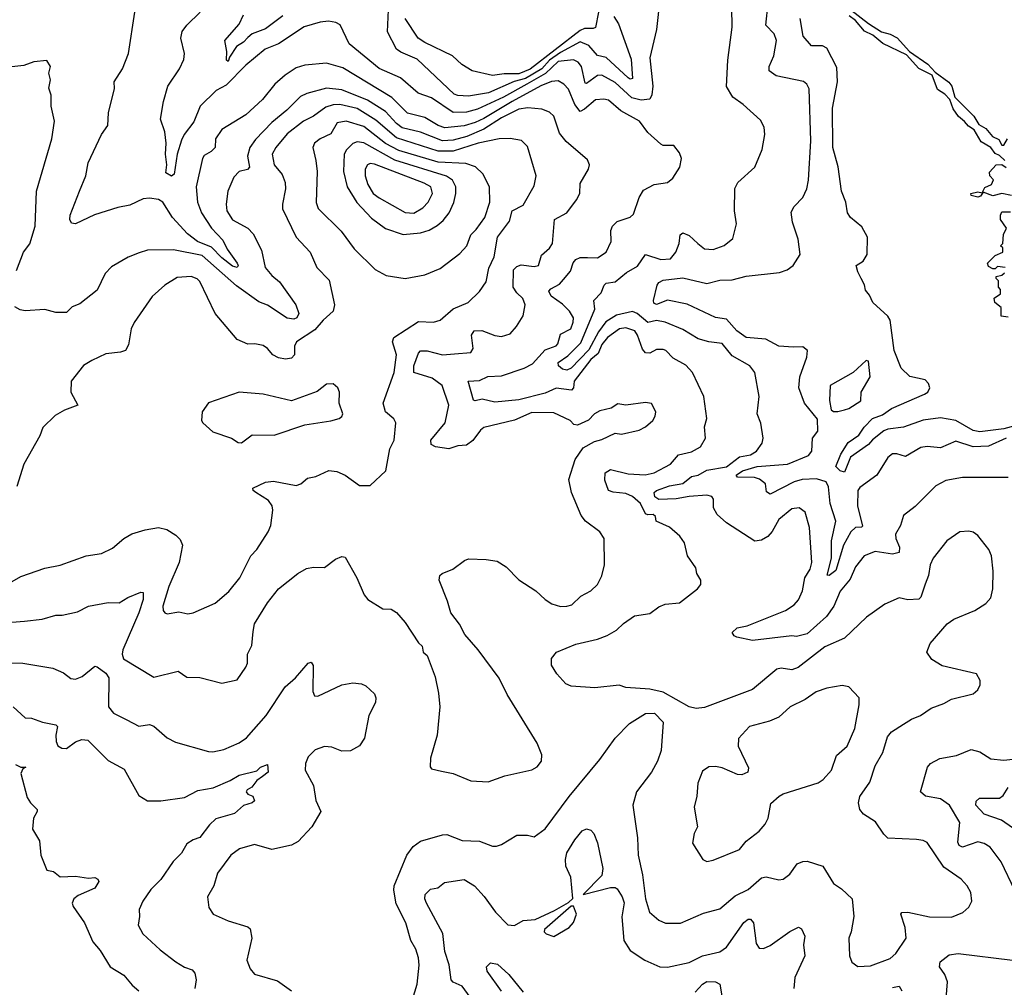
# Model space of a CAD drawing. Extents: x 1245432 to 1420865, y 606325 to 671314.
# Tile 267 of 382: x 1355420 to 1359927, y 641081 to 645510. Entities that reach past the tile are written whole.
import ezdxf

# ---------------------------------------------------------------- set-up
doc = ezdxf.new("R2010")
doc.units = 0

msp = doc.modelspace()

# ---------------------------------------------------------------- linework, layer by layer
at = {"layer": '0CON20XD'}
for points in [[(1358349.5, 645605), (1358334.6, 645465), (1358304.1, 645335.9), (1358318.3, 645205), (1358313.9, 645166.1), (1358304.3, 645145.7), (1358265, 645140.9), (1358222.4, 645152.4), (1358145, 645222.9), (1358085, 645255.2), (1358065, 645254.3), (1358015, 645217.1), (1358008.7, 645218.7), (1357991.6, 645295), (1357976.2, 645315), (1357955, 645325.7), (1357885, 645318.4), (1357826.3, 645263.7), (1357741.6, 645215), (1357635, 645154.7), (1357515, 645100.1), (1357465, 645086.8), (1357405, 645085.2), (1357305, 645151.6), (1357243.5, 645173.5), (1357163, 645243), (1357065, 645286.6), (1356928.7, 645398.7), (1356886.4, 645486.4), (1356867.7, 645497.7), (1356833.1, 645503.1), (1356795, 645499.2), (1356723, 645477), (1356605, 645400), (1356544.4, 645375), (1356455, 645301.8), (1356365, 645210.3), (1356318.9, 645185), (1356246.5, 645113.5), (1356218.1, 645041.9), (1356173.2, 644985), (1356161.1, 644958.9), (1356141, 644895), (1356127.8, 644802.2), (1356115, 644793.1), (1356088.5, 644808.5), (1356094.5, 644845), (1356087.2, 644895), (1356090, 644945), (1356084.1, 644995.9), (1356065.4, 645055), (1356078.5, 645135), (1356098.9, 645205), (1356152.5, 645285), (1356171.7, 645328.3), (1356174.7, 645355), (1356158.3, 645425), (1356164, 645456), (1356185, 645485.5), (1356246.9, 645545)], [(1359130.1, 645630.1), (1359305, 645492.2), (1359364, 645454), (1359405, 645443.2), (1359436.6, 645426.6), (1359493.5, 645363.5), (1359576.6, 645306.6), (1359610.3, 645270.3), (1359673.6, 645223.6), (1359687.2, 645205), (1359700.8, 645155), (1359788, 645068), (1359810.7, 645030.7), (1359841.7, 645011.8), (1359872.7, 644975), (1359901.1, 644961.1), (1359915, 644935.8), (1359925, 644935.7), (1359941.4, 644965)], [(1358976, 642686), (1358955, 642688.8), (1358775, 642667.8), (1358703.3, 642683.3), (1358690, 642690), (1358682, 642705), (1358704.4, 642725.6), (1358750.6, 642735), (1358925, 642805.2), (1358965, 642831.2), (1358985.1, 642854.9), (1359003.9, 642895), (1359014.5, 642955.5), (1359037.9, 642995), (1359046.6, 643025), (1359035.4, 643185.4), (1359016, 643255), (1358987.5, 643275), (1358955, 643270.5), (1358895, 643222.2), (1358865, 643166.9), (1358845, 643143.8), (1358815, 643127.1), (1358785, 643122.5), (1358656, 643206), (1358613.3, 643245), (1358595.6, 643275), (1358595.7, 643315), (1358587.8, 643327.8), (1358565, 643334.1), (1358485, 643327.8), (1358425, 643315.9), (1358345, 643313), (1358327.3, 643325), (1358323.8, 643345), (1358335, 643354.5), (1358395, 643376.1), (1358455, 643386.2), (1358495, 643419.1), (1358525.8, 643424.2), (1358565, 643447.6), (1358655, 643462.8), (1358715, 643508.9), (1358765, 643517.7), (1358792.1, 643535), (1358818.4, 643571.6), (1358823.5, 643595), (1358812.7, 643662.7), (1358796, 643705), (1358805.4, 643785.4), (1358785.7, 643895), (1358762.5, 643925), (1358681.7, 643971.8), (1358635, 644027.2), (1358575, 644034.7), (1358525, 644049.5), (1358455, 644091.4), (1358375.3, 644124.7), (1358335, 644133.5), (1358295, 644123.2), (1358247, 644165), (1358225, 644174), (1358152, 644158), (1358103.8, 644126.2), (1358069, 644081), (1358025, 643998.3), (1357945, 643914.5), (1357925, 643906.1), (1357905, 643910.3), (1357886.4, 643925), (1357885, 643940), (1357928.6, 643971.4), (1357989.1, 644030.9), (1358052, 644185), (1358047.8, 644225), (1358081.2, 644258.8), (1358095.4, 644294.6), (1358105, 644304.4), (1358145, 644309.5), (1358197.6, 644352.4), (1358248, 644382), (1358285, 644435.5), (1358355, 644412.1), (1358399.4, 644415), (1358422.7, 644445), (1358438, 644485), (1358443.6, 644525), (1358455, 644534.5), (1358485, 644522.7), (1358524.6, 644485), (1358555, 644461.1), (1358595, 644458.5), (1358645, 644475.6), (1358685, 644508.8), (1358700.5, 644575), (1358692.5, 644635), (1358693, 644737), (1358707.1, 644765), (1358784.5, 644835.5), (1358819.2, 644915), (1358830.8, 644985), (1358828.3, 645018.3), (1358810.3, 645050.3), (1358732, 645122), (1358684.6, 645154.6), (1358656, 645204), (1358660.9, 645325), (1358681.6, 645475), (1358680, 645565)], [(1359935, 643594.8), (1359855, 643557.2), (1359785, 643555.2), (1359705, 643580), (1359635, 643550), (1359574.5, 643555.5), (1359545, 643552.2), (1359475, 643510.6), (1359435, 643522.5), (1359415, 643522.2), (1359393.9, 643506.1), (1359342.9, 643425), (1359265, 643368.1), (1359255.9, 643354.1), (1359255.4, 643285), (1359278, 643192), (1359273.3, 643186.7), (1359245, 643184.7), (1359224.4, 643165), (1359190.4, 643105), (1359155, 642988.9), (1359125.6, 642965), (1359116.4, 642966.4), (1359136.1, 643045), (1359136.4, 643123.6), (1359155.2, 643214.8), (1359130.2, 643295), (1359122.1, 643372.1), (1359111.1, 643395), (1359067.8, 643407.8), (1359001.4, 643405), (1358965, 643393.8), (1358855, 643337.9), (1358837.9, 643347.9), (1358833.3, 643385), (1358806.4, 643406.4), (1358784.1, 643414.1), (1358706.3, 643416.3), (1358699.1, 643425), (1358729.1, 643445), (1358795, 643464.1), (1358934, 643476), (1359030.8, 643515), (1359045.4, 643534.6), (1359049.4, 643595), (1359073, 643627), (1359071.2, 643681.2), (1359011.9, 643755), (1358986.7, 643825), (1358991.1, 643875), (1359023.3, 643965), (1359025.6, 643995), (1359005, 644011.8), (1358961.5, 644011.5), (1358895, 644015.7), (1358835, 644047.1), (1358745, 644054.7), (1358702.8, 644085), (1358655, 644138.5), (1358605, 644146.8), (1358475, 644208.4), (1358385, 644225.7), (1358335, 644205.8), (1358322.2, 644212.2), (1358320.5, 644225), (1358337.5, 644295), (1358345, 644307.5), (1358365, 644317.8), (1358455, 644328.6), (1358565, 644302.7), (1358625, 644317.3), (1358680.8, 644319.2), (1358745.3, 644335.3), (1358897.8, 644352.2), (1358933.3, 644365), (1358960, 644385), (1358992, 644435), (1358982.9, 644505), (1358957.7, 644582.3), (1358951.2, 644628.8), (1358965.7, 644654.3), (1359004.5, 644695.5), (1359022.9, 644735), (1359030.6, 644775), (1359041.5, 644955), (1359033, 645193), (1359023.1, 645215), (1359007.4, 645227.4), (1358882.5, 645252.5), (1358851.1, 645275), (1358850, 645295), (1358871.8, 645345), (1358884.6, 645415), (1358873.8, 645445), (1358835.4, 645485.4), (1358845.9, 645585)], [(1359430, 641235), (1359477.5, 641305), (1359472.9, 641355), (1359453.5, 641415), (1359457.3, 641422.7), (1359485, 641424.4), (1359585, 641402.5), (1359685, 641401.5), (1359736.4, 641423.6), (1359765, 641446.7), (1359777.5, 641475), (1359772.9, 641515), (1359757.5, 641545), (1359730, 641575), (1359649.9, 641629.9), (1359573.9, 641743.9), (1359555, 641753.3), (1359525, 641757.3), (1359394, 641764), (1359375, 641780.8), (1359337.9, 641837.9), (1359283.1, 641873.1), (1359265.6, 641895), (1359260, 641925), (1359265, 641953.8), (1359310.9, 642019.1), (1359335.3, 642094.7), (1359371.5, 642155), (1359392.4, 642227.6), (1359410.2, 642249.8), (1359466, 642285), (1359502, 642308), (1359543.8, 642325), (1359592.1, 642357.9), (1359650.3, 642379.7), (1359685, 642400), (1359785, 642424), (1359805, 642442.5), (1359816.2, 642465), (1359816.7, 642485), (1359800, 642515), (1359642.2, 642552.2), (1359595, 642581.4), (1359572.9, 642615), (1359587.1, 642655), (1359666, 642745), (1359696.2, 642765), (1359792, 642805), (1359842.4, 642837.6), (1359865, 642863.8), (1359874.5, 642905), (1359875.3, 642985.3), (1359867.7, 643055), (1359856.5, 643085), (1359805, 643148), (1359785, 643164), (1359765, 643169.2), (1359723.3, 643165), (1359664, 643125), (1359600.8, 643045), (1359587.5, 643015), (1359579.4, 642965), (1359564.5, 642925.5), (1359544.3, 642865.7), (1359535, 642858), (1359485, 642854.4), (1359445, 642863.1), (1359380, 642835), (1359295.4, 642774.6), (1359195, 642678.2), (1359105, 642639.6), (1358983.5, 642545), (1358955, 642533.5), (1358905, 642541.2), (1358885, 642536.2), (1358775, 642443.3), (1358555, 642360.8), (1358516.1, 642356.1), (1358485, 642363.8), (1358365, 642431.2), (1358305, 642445.7), (1358195, 642452.9), (1358164.3, 642464.3), (1358052.1, 642452.1), (1357945, 642458.9), (1357919.8, 642469.8), (1357879.5, 642515), (1357853.8, 642555), (1357854, 642585), (1357877.5, 642615), (1357965, 642650.8), (1358065, 642674.6), (1358108.4, 642691.6), (1358152, 642715), (1358183.8, 642746.2), (1358235, 642780.6), (1358305, 642791.4), (1358345, 642822), (1358375, 642834.2), (1358439.5, 642840.5), (1358522.5, 642905), (1358537.5, 642925), (1358537.5, 642945), (1358520, 642975), (1358515, 643000), (1358477.5, 643055), (1358463.1, 643115), (1358441.1, 643145), (1358395, 643186.4), (1358333.8, 643215), (1358330, 643235), (1358320, 643245), (1358295, 643242.9), (1358285, 643248.1), (1358261.6, 643295), (1358225, 643326.8), (1358195, 643341.1), (1358136.5, 643346.5), (1358115.7, 643355), (1358098.7, 643401.3), (1358100, 643435), (1358125, 643450.8), (1358205, 643430.6), (1358283.2, 643426.8), (1358325, 643436.2), (1358399.2, 643475), (1358435, 643518.7), (1358495, 643531.1), (1358535.6, 643555), (1358558.6, 643595), (1358554.2, 643645.8), (1358565.8, 643685), (1358551.8, 643785), (1358499.1, 643895), (1358469.1, 643929.1), (1358410.5, 643960.5), (1358377.5, 643995), (1358365, 644000), (1358335, 644000.4), (1358305, 643984), (1358285, 643984.6), (1358271.3, 644001.3), (1358248.4, 644065), (1358235.4, 644085), (1358195, 644100), (1358165, 644094.5), (1358110, 644055), (1358085, 644022.3), (1358067.6, 643982.4), (1358035, 643954.3), (1357958.8, 643855), (1357955.2, 643824.8), (1357945.8, 643814.3), (1357875, 643822.8), (1357825, 643801), (1357705, 643769.9), (1357595, 643759), (1357536.5, 643773.5), (1357505, 643764.6), (1357497.9, 643767.9), (1357472.2, 643855), (1357525, 643858.6), (1357563.3, 643876.7), (1357625, 643880), (1357728.6, 643915), (1357767.3, 643935), (1357825, 643998.2), (1357875, 644016.4), (1357883.5, 644026.5), (1357895, 644070.8), (1357942.3, 644095), (1357954, 644125), (1357954.6, 644145), (1357937.5, 644175), (1357905, 644207.5), (1357853.5, 644245), (1357842.4, 644267.6), (1357851.5, 644278.5), (1357890.5, 644299.5), (1357909.9, 644320.1), (1357940.6, 644359.4), (1357953.4, 644396.6), (1357965, 644411.8), (1357985, 644420.7), (1358019.2, 644420.8), (1358065, 644419.6), (1358105, 644445.6), (1358127.9, 644495), (1358125.5, 644545), (1358133.8, 644565), (1358155, 644585.4), (1358214.5, 644605.5), (1358230.3, 644619.7), (1358255.7, 644695.7), (1358275, 644728.9), (1358325, 644755.7), (1358385, 644764), (1358410, 644785), (1358441.2, 644835), (1358448.8, 644875), (1358440.7, 644900.7), (1358413.6, 644933.6), (1358365, 644934), (1358355, 644940), (1358295, 644993.1), (1358257.8, 645045), (1358171.9, 645091.9), (1358115, 645141.2), (1358093.7, 645146.3), (1358055, 645143.3), (1358005, 645100), (1357985, 645090), (1357961.2, 645121.2), (1357931.9, 645191.9), (1357910.5, 645215), (1357885, 645229.3), (1357855, 645226.6), (1357805, 645207.6), (1357674.8, 645135.2), (1357545, 645057.7), (1357505, 645040), (1357455, 645024.1), (1357365.5, 645015.5), (1357335, 645024.8), (1357275, 645062.2), (1357195, 645082.5), (1357124, 645154), (1356899.4, 645289.4), (1356825, 645310.2), (1356725, 645302.3), (1356685, 645290), (1356634.8, 645255.2), (1356588.5, 645215), (1356531.1, 645145), (1356455.6, 645075), (1356345, 645007.8), (1356316.7, 644965), (1356315.3, 644924.7), (1356296.1, 644906.1), (1356265, 644888.9), (1356256.5, 644875), (1356228.2, 644745), (1356233.9, 644675), (1356252, 644625), (1356298.9, 644555), (1356350.3, 644500.3), (1356369.4, 644459.4), (1356415.3, 644395), (1356419.6, 644385), (1356415, 644375.8), (1356395, 644382.3), (1356345, 644419.2), (1356298.8, 644468.8), (1356234.2, 644494.2), (1356189.1, 644529.1), (1356120, 644605), (1356075, 644674.6), (1356055, 644687.1), (1356015, 644692.5), (1355985, 644689.5), (1355925, 644660.9), (1355869.3, 644650.7), (1355763.3, 644616.7), (1355675, 644576), (1355658, 644578), (1355649.2, 644595), (1355651.9, 644615), (1355693.8, 644725), (1355723.6, 644795), (1355734.4, 644855), (1355794.3, 644985), (1355824.1, 645025.9), (1355827, 645083), (1355854.2, 645194.2), (1355852.5, 645225), (1355891.4, 645285), (1355918.9, 645355), (1355948, 645545)], [(1356625, 645527.1), (1356545, 645467.4), (1356485, 645444.8), (1356465, 645428.2), (1356445, 645406.4), (1356413.2, 645386.8), (1356381.1, 645338.9), (1356375, 645318.8), (1356366.7, 645325), (1356368.9, 645365), (1356360, 645415), (1356425, 645490), (1356445, 645532.1)], [(1358139.2, 645525), (1358160.4, 645490.4), (1358218.6, 645328.6), (1358225, 645241.4), (1358215, 645237.3), (1358205, 645243), (1358105, 645336.2), (1358065, 645346.4), (1358025, 645391.6), (1357985, 645408.2), (1357895, 645359.9), (1357845.2, 645324.8), (1357809.8, 645285), (1357735, 645241.1), (1357683.3, 645226.7), (1357565.6, 645175.6), (1357475, 645160), (1357425, 645163), (1357409.6, 645169.6), (1357239.3, 645329.3), (1357165, 645360.5), (1357145.6, 645375.6), (1357103.3, 645455), (1357108.3, 645555)], [(1358069.9, 645545), (1358055.2, 645474.8), (1358045, 645469.5), (1358005, 645470), (1357985, 645459.8), (1357757.2, 645282.8), (1357705, 645261.3), (1357638.2, 645261.8), (1357585, 645253.7), (1357491.2, 645275), (1357444.2, 645305), (1357401.4, 645345), (1357274.5, 645405), (1357244.5, 645425), (1357184.3, 645515)], [(1360055, 643672.3), (1359925, 643636.5), (1359815, 643622.7), (1359785, 643629.4), (1359705, 643675.1), (1359635, 643686.8), (1359555, 643676.6), (1359465.9, 643644.1), (1359394.2, 643635.7), (1359375, 643627.7), (1359323, 643587), (1359305.3, 643564.7), (1359222.8, 643507.2), (1359195, 643439.2), (1359175, 643445.4), (1359155.5, 643465), (1359179.3, 643520.7), (1359211.8, 643575), (1359261.3, 643608.7), (1359285.5, 643645), (1359324.3, 643685), (1359369, 643701), (1359410.1, 643729.9), (1359561.5, 643795), (1359576.2, 643805), (1359585.9, 643825), (1359580, 643845), (1359565, 643860.9), (1359495, 643876.1), (1359455.3, 643915), (1359422.4, 643995), (1359404.3, 644135), (1359393.2, 644153.2), (1359325.3, 644215), (1359309.5, 644249.5), (1359291.6, 644271.6), (1359286.6, 644296.6), (1359271.4, 644325), (1359255.8, 644355), (1359249.5, 644385), (1359281.5, 644405), (1359299.4, 644435), (1359300.8, 644515), (1359275, 644560.9), (1359222.7, 644605), (1359209.2, 644625), (1359201.3, 644675), (1359181.9, 644725), (1359166.5, 644836.5), (1359142.6, 644925), (1359139.8, 645105), (1359163.8, 645225), (1359160.3, 645290.3), (1359115, 645380), (1359095, 645390.9), (1359045, 645390), (1359006.4, 645435), (1358992.1, 645515)], [(1359928.6, 644865), (1359905, 644888.1), (1359885, 644897.5), (1359865.5, 644925), (1359821, 644951), (1359788.5, 645005), (1359762.7, 645022.7), (1359745, 645044.4), (1359716.8, 645066.8), (1359692, 645102), (1359677.1, 645145), (1359655, 645168.7), (1359620.9, 645190.9), (1359596.4, 645256.4), (1359535, 645287.1), (1359478.7, 645348.7), (1359370.5, 645400.5), (1359325, 645439.2), (1359286.9, 645456.9), (1359245.6, 645505.6), (1359217.2, 645527.2)], [(1355405, 644361.2), (1355437.5, 644445), (1355466, 644484), (1355491.8, 644565), (1355497.9, 644725), (1355566.9, 644965), (1355579.4, 645045), (1355564.2, 645114.2), (1355564.3, 645164.3), (1355554.1, 645195.9), (1355560.8, 645235), (1355554.2, 645265), (1355561.2, 645295), (1355545, 645323.3), (1355485, 645317.5), (1355440, 645300), (1355385, 645294.4)], [(1357646.9, 643005), (1357705, 642945.6), (1357782, 642895), (1357825, 642855.8), (1357856.4, 642836.4), (1357895, 642824.4), (1357925, 642824.5), (1357947.9, 642832.1), (1357988.8, 642871.2), (1358034, 642895), (1358064.3, 642925), (1358085.4, 642964.6), (1358096.7, 643015), (1358095.6, 643135.6), (1358075.7, 643165.7), (1358010, 643215), (1357990.8, 643240.8), (1357945.4, 643345), (1357933.8, 643405), (1357963.1, 643496.9), (1357999.4, 643550.6), (1358050.5, 643579.5), (1358085, 643588), (1358145, 643617.5), (1358175, 643612), (1358255, 643630.8), (1358285, 643646), (1358317.5, 643675), (1358329.2, 643695), (1358332, 643715), (1358312.3, 643752.3), (1358285, 643757.5), (1358194.1, 643745.9), (1358158.3, 643751.7), (1358128, 643732), (1358075, 643718.8), (1358051.2, 643705), (1358023.1, 643676.9), (1357973.6, 643653.6), (1357956.4, 643656.4), (1357940, 643675), (1357865, 643710), (1357765, 643711.3), (1357685, 643677.1), (1357545, 643642.7), (1357528.7, 643631.3), (1357495, 643583.9), (1357465, 643562.5), (1357425, 643559.4), (1357385, 643545.9), (1357323.3, 643555), (1357304, 643565), (1357301.4, 643585), (1357368.2, 643665), (1357384.5, 643745), (1357353.3, 643835), (1357308.5, 643868.5), (1357225, 643894.4), (1357223.8, 643925), (1357245, 643982.9), (1357255.4, 643994.6), (1357285, 643993.5), (1357355, 643975.7), (1357410.1, 643979.9), (1357485, 643985.8), (1357495.4, 644005), (1357488.9, 644065), (1357500, 644085), (1357535, 644086.7), (1357595, 644063.8), (1357625, 644059.5), (1357665, 644071.4), (1357694.5, 644105.5), (1357724.4, 644155), (1357733.3, 644205), (1357723.4, 644233.4), (1357695, 644259.6), (1357678.6, 644285), (1357681.1, 644365), (1357695, 644380.5), (1357715, 644388.2), (1357775, 644379.6), (1357795.3, 644384.7), (1357808.2, 644431.8), (1357845, 644463.3), (1357858.9, 644485), (1357867.5, 644595), (1357925, 644625.7), (1357968.6, 644685), (1357984, 644715), (1357985, 644760), (1358024, 644825), (1358028.8, 644845), (1358018.8, 644868.8), (1357922, 644952), (1357891.1, 644991.1), (1357865, 645068.1), (1357845, 645086.2), (1357810.4, 645099.6), (1357746.8, 645106.8), (1357705, 645100.3), (1357625, 645060), (1357545, 645009.2), (1357467.1, 644975), (1357405, 644958), (1357355, 644955.7), (1357255, 644994.5), (1357170.9, 645015), (1357145, 645034.4), (1357095, 645090), (1357012, 645142), (1356895, 645188.4), (1356824.3, 645195.7), (1356735, 645171.8), (1356705, 645158), (1356642.5, 645095), (1356575, 645040), (1356499.3, 644960.7), (1356473.3, 644925), (1356462.9, 644885), (1356471.8, 644835), (1356463.6, 644823.6), (1356424.7, 644815.2), (1356400.3, 644789.7), (1356373.5, 644725), (1356365.3, 644665.3), (1356368.2, 644635), (1356395, 644593.8), (1356465.2, 644555.2), (1356489.4, 644529.4), (1356527.3, 644455), (1356543.8, 644375), (1356575, 644338.2), (1356609.9, 644309.9), (1356683.9, 644205), (1356697.3, 644165), (1356689.1, 644145), (1356675, 644138.7), (1356645, 644143.1), (1356555, 644203.2), (1356515, 644218.2), (1356412.3, 644292.3), (1356255, 644430.9), (1356125, 644456.5), (1356005, 644454.4), (1355967.3, 644442.7), (1355916.6, 644423.4), (1355840.9, 644379.1), (1355811.3, 644348.7), (1355775, 644272), (1355695, 644209.2), (1355660, 644195), (1355635, 644170), (1355585, 644169.4), (1355535, 644182.5), (1355445, 644177.1), (1355422.1, 644182.1), (1355398.8, 644195)], [(1356190.3, 642790.3), (1356215, 642794.4), (1356315, 642839.1), (1356377.7, 642892.3), (1356428.5, 642955), (1356478.8, 643055), (1356505.5, 643085), (1356558.2, 643165), (1356569.1, 643195), (1356579.4, 643265), (1356576.6, 643285), (1356559.2, 643309.2), (1356500.8, 643345), (1356488.8, 643355), (1356486.7, 643365), (1356545, 643392.5), (1356582.6, 643397.4), (1356685, 643377.7), (1356707.1, 643385), (1356738.3, 643411.7), (1356775, 643418.9), (1356835.6, 643445.6), (1356872.3, 643442.3), (1356910, 643425), (1356975, 643378), (1357025, 643378), (1357096, 643445), (1357114.4, 643545), (1357134.4, 643585.6), (1357142.5, 643665), (1357133.2, 643683.2), (1357094.7, 643714.7), (1357084.6, 643755), (1357133.8, 643895), (1357145.4, 643975), (1357126.1, 644035), (1357132, 644055), (1357245, 644128.8), (1357315, 644125.5), (1357345, 644134.4), (1357404.3, 644185.7), (1357472.9, 644215), (1357524.5, 644265.5), (1357555, 644310), (1357566.8, 644373.2), (1357591.9, 644425), (1357606.7, 644515), (1357662.6, 644587.4), (1357675, 644635.3), (1357725, 644661.1), (1357775, 644750), (1357783.6, 644795), (1357745, 644928.8), (1357716.8, 644956.8), (1357664.5, 644965.5), (1357614.6, 644964.6), (1357518.6, 644945), (1357405, 644907.7), (1357335, 644907.4), (1357145, 644968.5), (1357049.9, 645049.9), (1356965, 645103), (1356885, 645121.4), (1356855, 645120), (1356820.9, 645109.1), (1356765, 645067.9), (1356718.9, 645045), (1356645, 644987.5), (1356592, 644925), (1356576.2, 644895), (1356584.6, 644845), (1356620.9, 644800.9), (1356635.9, 644765), (1356637.3, 644735), (1356622.7, 644665), (1356623.9, 644643.9), (1356685, 644514.3), (1356750, 644445), (1356780, 644375), (1356837, 644317), (1356860.6, 644205), (1356854.4, 644175), (1356809.1, 644135), (1356770.4, 644089.6), (1356686.5, 644035), (1356677.9, 644015), (1356677.7, 643975), (1356665, 643960.4), (1356636.2, 643956.2), (1356605, 643961.8), (1356579.5, 643975), (1356555, 644004.4), (1356535, 644017.8), (1356496.4, 644026.4), (1356465, 644024), (1356415.8, 644045.8), (1356314.4, 644165), (1356245, 644311.9), (1356233.3, 644323.3), (1356205, 644334.5), (1356140.9, 644329.1), (1356084.7, 644295.3), (1356026.9, 644243.1), (1355945, 644124.2), (1355930.9, 644095), (1355918, 644022), (1355904.4, 643995.6), (1355882.4, 643987.6), (1355815, 643980.5), (1355749.8, 643950.2), (1355712.4, 643927.6), (1355655.8, 643855), (1355654.5, 643805), (1355686.7, 643745), (1355625, 643721.9), (1355582, 643698), (1355526.2, 643643.8), (1355512.5, 643605), (1355439.6, 643475), (1355407.2, 643372.8)], [(1357185, 644324.4), (1357275, 644342.5), (1357345, 644370.6), (1357435, 644439.6), (1357467.3, 644475), (1357484.6, 644525), (1357510.1, 644549.9), (1357549.6, 644605), (1357572.5, 644675), (1357570.6, 644745), (1357540.6, 644805), (1357506.4, 644836.4), (1357462.2, 644852.3), (1357335, 644857.1), (1357155, 644910.8), (1357095, 644942.6), (1356995, 645021.5), (1356915, 645045.7), (1356872.7, 645037.3), (1356845, 644987.3), (1356795.2, 644964.8), (1356770, 644945), (1356762.5, 644925), (1356775.3, 644865.3), (1356781.8, 644815), (1356777.6, 644672.4), (1356786.7, 644645), (1356892.1, 644542.1), (1356951.1, 644461.1), (1357046.6, 644366.6), (1357098.3, 644338.3), (1357185, 644324.4)], [(1357175, 644527.1), (1357255, 644534.1), (1357293.8, 644546.2), (1357331.7, 644568.3), (1357359.2, 644590.8), (1357385.4, 644625), (1357407.4, 644672.6), (1357416.8, 644715), (1357416.4, 644745), (1357402, 644775), (1357374.3, 644794.3), (1357136.9, 644866.9), (1356995, 644945.6), (1356965, 644950.5), (1356945, 644942.5), (1356916.1, 644913.9), (1356905.9, 644895), (1356902.6, 644815), (1356919.4, 644745), (1356963, 644673), (1357030.8, 644600.8), (1357095, 644554), (1357175, 644527.1)], [(1357225, 644624.1), (1357265, 644648), (1357290.3, 644675), (1357310.3, 644715), (1357301.8, 644745), (1357272.2, 644762.2), (1357045, 644848.9), (1357025, 644850.9), (1357011.8, 644845), (1357001.9, 644825), (1357001.6, 644795), (1357013.5, 644755), (1357038.4, 644715), (1357065, 644694), (1357185, 644627.5), (1357225, 644624.1)], [(1359960, 644705), (1359915, 644713.8), (1359875, 644703.8), (1359830, 644720), (1359818.3, 644701.7), (1359805, 644697.5), (1359774.6, 644704.6), (1359774, 644715), (1359805, 644721.8), (1359825, 644717.5), (1359838, 644742), (1359868, 644755), (1359877.5, 644777.5), (1359860, 644795), (1359858.3, 644811.7), (1359890, 644845), (1359915, 644846.7), (1359935, 644833.3)], [(1359930, 644375), (1359895, 644380), (1359885, 644370), (1359875, 644370), (1359855, 644380), (1359850, 644395), (1359885, 644430), (1359920, 644445), (1359920, 644465), (1359910, 644475), (1359920, 644485), (1359923, 644527), (1359937.5, 644555), (1359910, 644595), (1359910, 644615), (1359915, 644630), (1359955, 644630)], [(1359945, 644147.5), (1359913, 644153), (1359911.7, 644191.7), (1359883.3, 644215), (1359880, 644235), (1359910, 644255), (1359910, 644275), (1359900, 644285), (1359900, 644315), (1359890, 644325), (1359890, 644335), (1359915, 644340), (1359928.3, 644351.7)], [(1359165, 643716.2), (1359195, 643724), (1359215, 643730), (1359270, 643765), (1359271.2, 643805), (1359312.5, 643875), (1359305, 643946.7), (1359295, 643950), (1359235.6, 643894.4), (1359129.2, 643835), (1359127, 643767), (1359133.9, 643723.9), (1359145, 643716.7), (1359165, 643716.2)], [(1356435, 643573.3), (1356485, 643609.2), (1356585, 643608.1), (1356725, 643655.8), (1356845, 643673.8), (1356882.5, 643685), (1356895, 643693.8), (1356898.8, 643705), (1356882, 643755), (1356883.8, 643805), (1356876.7, 643825), (1356855, 643843.3), (1356825, 643841.2), (1356781.7, 643808.3), (1356665, 643765.8), (1356535, 643795.8), (1356425, 643804.3), (1356284.3, 643755.7), (1356256.2, 643715), (1356252, 643675), (1356258.8, 643665), (1356305, 643623.1), (1356390, 643595), (1356420, 643575), (1356435, 643573.3)], [(1359945, 643413.8), (1359735, 643414.4), (1359659.4, 643400.6), (1359613.9, 643376.1), (1359518.5, 643281.5), (1359465, 643240), (1359451.9, 643195), (1359429.5, 643155), (1359430.8, 643135), (1359447.1, 643095), (1359445, 643071.4), (1359415, 643063.2), (1359335, 643075.3), (1359284.7, 643055.3), (1359245.2, 643004.8), (1359221.8, 642948.2), (1359175, 642893.3), (1359146.7, 642825), (1359112.5, 642777.5), (1359025, 642698.8), (1358976, 642686)], [(1355364.8, 642925.2), (1355425, 642961.5), (1355535, 642999.2), (1355605, 643012.2), (1355725, 643055.5), (1355795, 643065.8), (1355845, 643091.4), (1355897.1, 643135), (1355933.3, 643156.7), (1355994.7, 643175.3), (1356055.4, 643185.4), (1356094, 643176), (1356135, 643150), (1356155, 643130), (1356165.6, 643105), (1356150.9, 643025), (1356102.9, 642915), (1356075.5, 642825.5), (1356076.9, 642805), (1356084, 642794), (1356095, 642790.5), (1356148.7, 642798.7), (1356190.3, 642790.3)], [(1355385, 642752.1), (1355442.7, 642757.3), (1355522.5, 642765), (1355585, 642784.2), (1355615, 642784.4), (1355685, 642800), (1355735, 642825.6), (1355825, 642841.5), (1355875, 642840.5), (1355915, 642864.4), (1355975, 642889.2), (1355985, 642887.5), (1355985.4, 642855), (1355966, 642794), (1355892.4, 642625), (1355888.9, 642605), (1355895, 642583.9), (1356035, 642500.5), (1356145, 642527.5), (1356185, 642500), (1356245, 642499.1), (1356345, 642472.9), (1356415, 642487.5), (1356455, 642546), (1356462.5, 642565), (1356462.7, 642605), (1356482.9, 642645), (1356489.5, 642709.5), (1356495.7, 642745), (1356555, 642840.8), (1356605, 642904.3), (1356693.8, 642975), (1356732.6, 642997.4), (1356765, 643003.6), (1356815, 643002.2), (1356865, 643040.8), (1356895, 643052.5), (1356910.3, 643050.3), (1356964, 642955), (1356996.4, 642876.4), (1357013.3, 642855), (1357082.4, 642812.4), (1357121.2, 642811.2), (1357145, 642796), (1357185, 642750), (1357245, 642657.5), (1357262.5, 642642.5), (1357267.5, 642615), (1357285, 642600), (1357322.3, 642502.3), (1357337.7, 642427.7), (1357343.1, 642365), (1357331.4, 642235), (1357300.9, 642129.1), (1357299.3, 642089.3), (1357305, 642080), (1357350.5, 642070.5), (1357405, 642058.8), (1357485, 642025.8), (1357565, 642021.5), (1357641.4, 642048.6), (1357765, 642076.2), (1357789.5, 642090.5), (1357808.8, 642115), (1357810, 642145), (1357788.3, 642198.3), (1357650.7, 642420.7), (1357614.3, 642495), (1357519.4, 642625), (1357457.5, 642695), (1357433.2, 642743.2), (1357392.9, 642795), (1357378.5, 642848.5), (1357340, 642945), (1357343.8, 642965), (1357353.3, 642975), (1357403.3, 642995), (1357455.5, 643034.5), (1357475, 643042.2), (1357555, 643039.4), (1357605, 643030.6), (1357646.9, 643005)], [(1355356.3, 642566.3), (1355435, 642564.5), (1355571.8, 642541.8), (1355620.3, 642520.3), (1355655, 642494.3), (1355675, 642490.6), (1355706.5, 642503.5), (1355765, 642550), (1355775, 642548), (1355815, 642519.2), (1355827.6, 642497.6), (1355827.1, 642365), (1355850, 642335), (1355910, 642305), (1355965, 642276), (1356015, 642282.9), (1356035, 642275.6), (1356095, 642222.9), (1356133.2, 642203.2), (1356285, 642160), (1356305, 642158.5), (1356355, 642169.1), (1356425, 642199.1), (1356457.8, 642222.2), (1356548.5, 642325), (1356634.7, 642455.3), (1356682.6, 642497.4), (1356740, 642565), (1356755, 642569.2), (1356763.3, 642553.3), (1356762.2, 642435), (1356770, 642415), (1356785, 642412.9), (1356895, 642465.7), (1356945, 642474.2), (1356985, 642470), (1357005, 642461.2), (1357045, 642423.3), (1357050.8, 642405), (1357048.6, 642385), (1357018.6, 642325), (1356998.3, 642221.7), (1356975, 642185.7), (1356935, 642162.9), (1356895, 642160.8), (1356849.6, 642179.6), (1356815, 642183.4), (1356772.6, 642167.4), (1356741.1, 642135), (1356728.5, 642105), (1356727.3, 642075), (1356765.5, 642005), (1356775.5, 641935.5), (1356798.1, 641885), (1356757.1, 641815), (1356695, 641747.3), (1356665, 641730.8), (1356575, 641711.5), (1356495, 641733.5), (1356425.7, 641714.3), (1356386, 641685), (1356325, 641602.5), (1356309.2, 641545), (1356280.6, 641495), (1356285.8, 641445.8), (1356305.8, 641415.8), (1356375, 641384.4), (1356465, 641357.1), (1356475, 641348.8), (1356482.2, 641305), (1356459.2, 641205), (1356475.7, 641165.7), (1356495, 641140), (1356600, 641110), (1356664.3, 641064.3)], [(1358565, 641656), (1358595, 641662.5), (1358715, 641711.9), (1358745, 641749.2), (1358804.5, 641795.5), (1358832.1, 641827.9), (1358845.5, 641854.5), (1358857.9, 641922.1), (1358896.2, 641955), (1358915, 641965.7), (1359075, 642015.8), (1359098, 642032), (1359135.5, 642075), (1359158.2, 642141.8), (1359207.5, 642185), (1359242.9, 642265), (1359262.9, 642372.9), (1359262, 642405), (1359215, 642456.7), (1359185, 642462), (1359115, 642450.6), (1359065, 642432.9), (1359015, 642397.5), (1358946.2, 642363.8), (1358895, 642317.8), (1358851.7, 642298.3), (1358760, 642275), (1358710, 642220), (1358708.9, 642185), (1358756.2, 642085), (1358752.5, 642065), (1358726.1, 642053.9), (1358705, 642054), (1358635, 642085.6), (1358605, 642091.4), (1358575, 642089.2), (1358545, 642070), (1358524.2, 642015), (1358520, 641955), (1358508, 641905), (1358522, 641815), (1358508.1, 641785), (1358500, 641740), (1358546.7, 641665), (1358565, 641656)], [(1355390, 642365), (1355445, 642313.8), (1355475, 642312.9), (1355524.4, 642294.4), (1355585, 642282.5), (1355594.1, 642274.1), (1355585.5, 642235), (1355586.7, 642205), (1355595.6, 642185.6), (1355612.5, 642175), (1355635, 642174.4), (1355675, 642204.4), (1355705, 642215.6), (1355732.4, 642212.4), (1355825, 642119.2), (1355898.9, 642078.9), (1355965, 641958.8), (1356005, 641934), (1356066.6, 641933.4), (1356175, 641949.4), (1356235, 641981.5), (1356306.2, 641993.8), (1356383.4, 642026.6), (1356425, 642051.4), (1356505, 642071.5), (1356521.8, 642088.2), (1356555, 642100), (1356557.8, 642065), (1356531.4, 642045), (1356505, 642026.9), (1356482.9, 641997.1), (1356462.2, 641985), (1356456.9, 641975), (1356465, 641964.3), (1356488, 641955), (1356495, 641933.8), (1356485, 641924.3), (1356445, 641912.5), (1356403.6, 641876.4), (1356318, 641852), (1356288.9, 641825), (1356245, 641765.6), (1356213.8, 641756.2), (1356185, 641737.1), (1356161.1, 641695), (1356123, 641657), (1356066.1, 641573.9), (1356021.2, 641528.8), (1355983.6, 641475), (1355967.3, 641437.3), (1355969.2, 641405), (1355962, 641365), (1355984, 641325), (1356062.6, 641252.6), (1356135, 641196.7), (1356175, 641172), (1356210, 641160), (1356221.5, 641145), (1356228, 641115), (1356221.5, 641075)], [(1357212.1, 641005), (1357240, 641095), (1357248.6, 641181.4), (1357246.2, 641215), (1357233.5, 641255), (1357211.2, 641295), (1357187.7, 641375), (1357143.1, 641463.1), (1357132.4, 641525), (1357134.7, 641545.2), (1357192.9, 641685), (1357220.5, 641725), (1357255, 641750), (1357355, 641779.1), (1357375, 641779.5), (1357445, 641753.3), (1357525, 641749.1), (1357585, 641727.1), (1357602.7, 641727.3), (1357625, 641734), (1357695, 641776.7), (1357745, 641776.7), (1357775, 641770), (1357825, 641805.7), (1357935, 641954.5), (1358076.1, 642123.9), (1358145, 642220.8), (1358211.1, 642288.9), (1358285, 642334.3), (1358325.5, 642335.5), (1358365.8, 642295), (1358355.6, 642164.4), (1358338.9, 642115), (1358312.3, 642065), (1358243.6, 641975), (1358226, 641915), (1358248.7, 641765), (1358251.5, 641685), (1358270.6, 641595), (1358284, 641486), (1358303.3, 641425), (1358345, 641388.1), (1358375.5, 641374.5), (1358445, 641374.5), (1358550.2, 641419.8), (1358625, 641440), (1358695, 641498.7), (1358755, 641528.2), (1358815, 641581.5), (1358836.4, 641586.4), (1358895, 641571.9), (1358915, 641575.8), (1358945, 641599.2), (1358979.2, 641645), (1359005, 641656.9), (1359025, 641658.1), (1359096, 641635), (1359145.6, 641555.6), (1359181.1, 641531.1), (1359230, 641485), (1359237.5, 641405), (1359226, 641334), (1359214.5, 641305), (1359218.6, 641225), (1359228.8, 641195), (1359255.7, 641175.7), (1359315, 641178.6), (1359405, 641212.5), (1359430, 641235)], [(1359975, 641524), (1359912.9, 641655), (1359862.7, 641722.7), (1359835, 641738.8), (1359805, 641746.7), (1359735, 641722.5), (1359719.6, 641729.6), (1359713.7, 641745), (1359723.9, 641835), (1359676, 641915), (1359635, 641943.6), (1359565.5, 641955.5), (1359542.9, 641975), (1359575, 642088.8), (1359589.2, 642105), (1359631.4, 642128.6), (1359708, 642142), (1359775, 642169.2), (1359815, 642158.6), (1359865, 642126.9), (1359925, 642119.6), (1360005, 642128.9)], [(1355400.8, 642100.8), (1355425, 642087.5), (1355447.8, 642087.8), (1355435, 642080), (1355425, 642058.8), (1355455, 641949.2), (1355469.4, 641925), (1355500, 641895), (1355500.6, 641885), (1355483.8, 641855), (1355479.4, 641805), (1355510.9, 641750.9), (1355517.8, 641685), (1355545, 641616.7), (1355575, 641611.2), (1355605.6, 641585.6), (1355675, 641589.4), (1355735, 641579.4), (1355765, 641583.3), (1355777.5, 641575), (1355783.3, 641565), (1355765, 641534.3), (1355688.6, 641501.4), (1355667.5, 641485), (1355660.8, 641465), (1355665, 641450), (1355717.7, 641375), (1355755, 641288.1), (1355788.7, 641248.7), (1355834.7, 641175), (1355896.4, 641136.4), (1355935, 641089.6), (1355965.6, 641065)], [(1360014.6, 641775), (1359914.6, 641845), (1359835, 641873.8), (1359797, 641915), (1359797.8, 641932.3), (1359813.4, 641946.6), (1359905, 641945.6), (1359922.2, 641957.8), (1359944.3, 641995)], [(1357510.9, 640995), (1357445.4, 641085.4), (1357404, 641104), (1357395.6, 641115), (1357386, 641184), (1357366.8, 641245), (1357357.3, 641327.3), (1357282.4, 641465), (1357274.7, 641485), (1357275.5, 641505), (1357300.6, 641529.4), (1357334.2, 641535.8), (1357365, 641560.8), (1357455, 641573.3), (1357501.9, 641545), (1357546.8, 641496.8), (1357597.5, 641425), (1357655, 641366.5), (1357685, 641363.8), (1357725, 641386.4), (1357779.2, 641390.9), (1357867.8, 641432.2), (1357931.7, 641468.3), (1357952.5, 641487.5), (1357943.3, 641585), (1357920.6, 641635), (1357917.8, 641665), (1357925, 641696), (1357961.4, 641755), (1357995, 641796.2), (1358015, 641806.7), (1358035, 641800), (1358047.5, 641785), (1358065, 641742.5), (1358089.2, 641625), (1358085, 641592.5), (1358000, 641505), (1358125, 641536.9), (1358145, 641537.1), (1358155, 641530.6), (1358178.2, 641495), (1358186.5, 641466.5), (1358176.8, 641403.2), (1358184.7, 641295), (1358215, 641249.4), (1358281.2, 641205), (1358350, 641175), (1358385, 641172.2), (1358485, 641193.6), (1358545, 641225.3), (1358625, 641242.9), (1358655.4, 641265), (1358735, 641377.8), (1358755, 641392.2), (1358765, 641391.9), (1358778.2, 641375), (1358791.2, 641281.2), (1358805, 641259.4), (1358825, 641257.5), (1358855, 641271.8), (1358945, 641335.5), (1358985, 641355.8), (1358998.8, 641348.8), (1359013.5, 641315), (1359008.2, 641275), (1359013.6, 641225), (1358968.6, 641125), (1358964, 641075)], [(1357865, 641312.5), (1357935.8, 641354.2), (1357955, 641376.7), (1357969.4, 641415), (1357955, 641452.5), (1357945, 641452.5), (1357822, 641345), (1357821.2, 641335), (1357830, 641325), (1357865, 641312.5)], [(1359658.8, 641008.8), (1359667.3, 641105), (1359655, 641139.2), (1359630, 641175), (1359632.6, 641197.4), (1359675, 641229.6), (1359715.3, 641235.3), (1359964.6, 641204.6)], [(1357625, 641062.5), (1357560.6, 641155), (1357556.7, 641175), (1357575, 641192.2), (1357606.8, 641186.8), (1357659.7, 641139.7), (1357725, 641057.6)], [(1358512.4, 641057.6), (1358545, 641094.6), (1358565, 641106.6), (1358605.7, 641105.7), (1358625.2, 641095.2), (1358635, 641032.5)], [(1359415, 641080), (1359445, 641085.4), (1359457.5, 641065)]]:
    msp.add_lwpolyline(points, dxfattribs=at)

doc.saveas('drawing.dxf')
